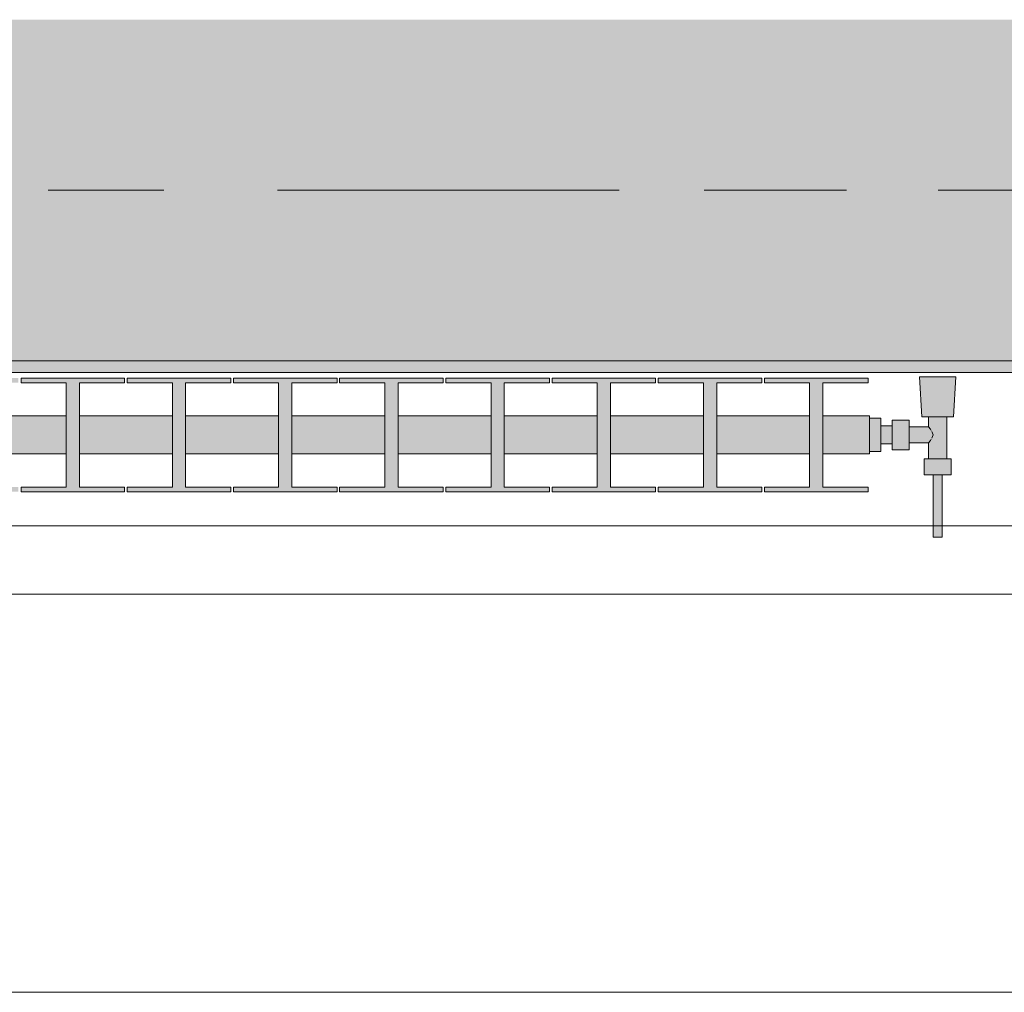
# Model space of a CAD drawing. Header units: metres. Extents: x -3.6 to 84.5, y -11 to 16.8.
# Tile 73 of 389: x 13.153 to 14.019, y -0.155 to 0.7. Entities that reach past the tile are written whole.
import ezdxf

# ---------------------------------------------------------------- set-up
doc = ezdxf.new("R2010")
doc.units = ezdxf.units.M
doc.header["$MEASUREMENT"] = 0
doc.linetypes.add('Achse', pattern=[0.2, 0.1, -0.05, 0, -0.05])
doc.linetypes.add('Strichlinie doppelt', pattern=[0.546806, 0.264583, -0.105833, 0.070556, -0.105833])
for name, color, linetype in [('451 - Universal.Achsen Raster', 7, 'Continuous'), ('604 - Struktur.Wand Aussen', 7, 'Continuous'), ('608 - Struktur.Träger', 7, 'Continuous'), ('801 - HKLSE.Heizung_ Klima_ Lüftung', 7, 'Continuous'), ('Neubau_653 - Abdeckung.TB Verkofferung', 7, 'Continuous')]:
    doc.layers.add(name, color=color, linetype=linetype)

msp = doc.modelspace()

# ---------------------------------------------------------------- hatches: boundary and pattern name
at = {"layer": '608 - Struktur.Träger', "linetype": 'Continuous', "lineweight": 0, "true_color": 0x000000}
h = msp.add_hatch(dxfattribs=at)
h.set_pattern_fill('Beton__Stahlbeton_0001', color=18, style=0, pattern_type=2)
h.set_pattern_definition([(45, (0, 0), (-0.08485281, 0.08485281), []), (45, (-0.04243, 0.04243), (-0.08485281, 0.08485281), [0.09, -0.03])])
h.paths.add_polyline_path([(0.68999, 0.69998), (0.37999, 0.69998), (0.37999, 0.39998), (0.68999, 0.39998), (3.96999, 0.39998), (4.28999, 0.39998), (7.56999, 0.39998), (7.88999, 0.39998), (11.16999, 0.39998), (11.48999, 0.39998), (14.76999, 0.39998), (15.08999, 0.39998), (18.36999, 0.39998), (18.68999, 0.39998), (21.96999, 0.39998), (22.28999, 0.39998), (25.56999, 0.39998), (25.88999, 0.39998), (29.16999, 0.39998), (29.48999, 0.39998), (32.76999, 0.39998), (33.08999, 0.39998), (36.36999, 0.39998), (36.68999, 0.39998), (39.96999, 0.39998), (40.28999, 0.39998), (43.56999, 0.39998), (43.88999, 0.39998), (47.16999, 0.39998), (47.48999, 0.39998), (50.76999, 0.39998), (51.08999, 0.39998), (54.36999, 0.39998), (54.68999, 0.39998), (57.96999, 0.39998), (58.28999, 0.39998), (61.56999, 0.39998), (61.87999, 0.39998), (61.87999, 0.69998), (61.56999, 0.69998), (58.28999, 0.69998), (57.96999, 0.69998), (54.68999, 0.69998), (54.36999, 0.69998), (51.08999, 0.69998), (50.76999, 0.69998), (47.48999, 0.69998), (47.16999, 0.69998), (43.88999, 0.69998), (43.56999, 0.69998), (40.28999, 0.69998), (39.9, 0.69998), (36.68999, 0.69998), (36.36999, 0.69998), (33.08999, 0.69998), (32.76999, 0.69998), (29.48999, 0.69998), (29.16999, 0.69998), (25.88999, 0.69998), (25.56999, 0.69998), (22.28999, 0.69998), (21.96999, 0.69998), (18.68999, 0.69998), (18.36999, 0.69998), (15.08999, 0.69998), (14.76999, 0.69998), (11.48999, 0.69998), (11.16999, 0.69998), (7.88999, 0.69998), (7.56999, 0.69998), (4.28999, 0.69998), (3.96999, 0.69998)])
h = msp.add_hatch(dxfattribs=at)
h.set_pattern_fill('Gips_0001', color=18, style=0, pattern_type=2)
h.set_pattern_definition([(45, (0, 0), (-0.01767767, 0.01767767), [0, -0.025])])
h.paths.add_polyline_path([(11.48999, 0.39998), (11.48999, 0.38998), (14.76999, 0.38998), (14.76999, 0.39998)])
at = {"layer": '801 - HKLSE.Heizung_ Klima_ Lüftung', "linetype": 'Continuous', "lineweight": 0, "true_color": 0x3a3a3a}
for points in [[(13.89999, 0.31833), (13.89999, 0.35167), (13.85916, 0.35167), (13.85916, 0.38083), (13.89882, 0.38083), (13.89882, 0.385), (13.80782, 0.385), (13.80782, 0.38083), (13.84749, 0.38083), (13.84749, 0.35167), (13.76582, 0.35167), (13.76582, 0.38083), (13.80549, 0.38083), (13.80549, 0.385), (13.71449, 0.385), (13.71449, 0.38083), (13.75416, 0.38083), (13.75416, 0.35167), (13.67249, 0.35167), (13.67249, 0.38083), (13.71216, 0.38083), (13.71216, 0.385), (13.62116, 0.385), (13.62116, 0.38083), (13.66082, 0.38083), (13.66082, 0.35167), (13.57916, 0.35167), (13.57916, 0.38083), (13.61882, 0.38083), (13.61882, 0.385), (13.52782, 0.385), (13.52782, 0.38083), (13.56749, 0.38083), (13.56749, 0.35167), (13.48582, 0.35167), (13.48582, 0.38083), (13.52549, 0.38083), (13.52549, 0.385), (13.43449, 0.385), (13.43449, 0.38083), (13.47416, 0.38083), (13.47416, 0.35167), (13.39249, 0.35167), (13.39249, 0.38083), (13.43216, 0.38083), (13.43216, 0.385), (13.34116, 0.385), (13.34116, 0.38083), (13.38082, 0.38083), (13.38082, 0.35167), (13.29916, 0.35167), (13.29916, 0.38083), (13.33882, 0.38083), (13.33882, 0.385), (13.24782, 0.385), (13.24782, 0.38083), (13.28749, 0.38083), (13.28749, 0.35167), (13.20582, 0.35167), (13.20582, 0.38083), (13.24549, 0.38083), (13.24549, 0.385), (13.15449, 0.385), (13.15449, 0.38083), (13.19416, 0.38083), (13.19416, 0.35167), (13.11249, 0.35167), (13.11249, 0.38083), (13.15216, 0.38083), (13.15216, 0.385), (13.06116, 0.385), (13.06116, 0.38083), (13.10082, 0.38083), (13.10082, 0.35167), (13.01916, 0.35167), (13.01916, 0.38083), (13.05882, 0.38083), (13.05882, 0.385), (12.96782, 0.385), (12.96782, 0.38083), (13.00749, 0.38083), (13.00749, 0.35167), (12.92582, 0.35167), (12.92582, 0.38083), (12.96549, 0.38083), (12.96549, 0.385), (12.87449, 0.385), (12.87449, 0.38083), (12.91416, 0.38083), (12.91416, 0.35167), (12.83249, 0.35167), (12.83249, 0.38083), (12.87216, 0.38083), (12.87216, 0.385), (12.78116, 0.385), (12.78116, 0.38083), (12.82082, 0.38083), (12.82082, 0.35167), (12.73916, 0.35167), (12.73916, 0.38083), (12.77882, 0.38083), (12.77882, 0.385), (12.68782, 0.385), (12.68782, 0.38083), (12.72749, 0.38083), (12.72749, 0.35167), (12.64582, 0.35167), (12.64582, 0.38083), (12.68549, 0.38083), (12.68549, 0.385), (12.59449, 0.385), (12.59449, 0.38083), (12.63416, 0.38083), (12.63416, 0.35167), (12.55249, 0.35167), (12.55249, 0.38083), (12.59216, 0.38083), (12.59216, 0.385), (12.50116, 0.385), (12.50116, 0.38083), (12.54082, 0.38083), (12.54082, 0.35167), (12.49999, 0.35167), (12.49999, 0.31833), (12.54082, 0.31833), (12.54082, 0.28917), (12.50116, 0.28917), (12.50116, 0.285), (12.59216, 0.285), (12.59216, 0.28917), (12.55249, 0.28917), (12.55249, 0.31833), (12.63416, 0.31833), (12.63416, 0.28917), (12.59449, 0.28917), (12.59449, 0.285), (12.68549, 0.285), (12.68549, 0.28917), (12.64582, 0.28917), (12.64582, 0.31833), (12.72749, 0.31833), (12.72749, 0.28917), (12.68782, 0.28917), (12.68782, 0.285), (12.77882, 0.285), (12.77882, 0.28917), (12.73916, 0.28917), (12.73916, 0.31833), (12.82082, 0.31833), (12.82082, 0.28917), (12.78116, 0.28917), (12.78116, 0.285), (12.87216, 0.285), (12.87216, 0.28917), (12.83249, 0.28917), (12.83249, 0.31833), (12.91416, 0.31833), (12.91416, 0.28917), (12.87449, 0.28917), (12.87449, 0.285), (12.96549, 0.285), (12.96549, 0.28917), (12.92582, 0.28917), (12.92582, 0.31833), (13.00749, 0.31833), (13.00749, 0.28917), (12.96782, 0.28917), (12.96782, 0.285), (13.05882, 0.285), (13.05882, 0.28917), (13.01916, 0.28917), (13.01916, 0.31833), (13.10082, 0.31833), (13.10082, 0.28917), (13.06116, 0.28917), (13.06116, 0.285), (13.15216, 0.285), (13.15216, 0.28917), (13.11249, 0.28917), (13.11249, 0.31833), (13.19416, 0.31833), (13.19416, 0.28917), (13.15449, 0.28917), (13.15449, 0.285), (13.24549, 0.285), (13.24549, 0.28917), (13.20582, 0.28917), (13.20582, 0.31833), (13.28749, 0.31833), (13.28749, 0.28917), (13.24782, 0.28917), (13.24782, 0.285), (13.33882, 0.285), (13.33882, 0.28917), (13.29916, 0.28917), (13.29916, 0.31833), (13.38082, 0.31833), (13.38082, 0.28917), (13.34116, 0.28917), (13.34116, 0.285), (13.43216, 0.285), (13.43216, 0.28917), (13.39249, 0.28917), (13.39249, 0.31833), (13.47416, 0.31833), (13.47416, 0.28917), (13.43449, 0.28917), (13.43449, 0.285), (13.52549, 0.285), (13.52549, 0.28917), (13.48582, 0.28917), (13.48582, 0.31833), (13.56749, 0.31833), (13.56749, 0.28917), (13.52782, 0.28917), (13.52782, 0.285), (13.61882, 0.285), (13.61882, 0.28917), (13.57916, 0.28917), (13.57916, 0.31833), (13.66082, 0.31833), (13.66082, 0.28917), (13.62116, 0.28917), (13.62116, 0.285), (13.71216, 0.285), (13.71216, 0.28917), (13.67249, 0.28917), (13.67249, 0.31833), (13.75416, 0.31833), (13.75416, 0.28917), (13.71449, 0.28917), (13.71449, 0.285), (13.80549, 0.285), (13.80549, 0.28917), (13.76582, 0.28917), (13.76582, 0.31833), (13.84749, 0.31833), (13.84749, 0.28917), (13.80782, 0.28917), (13.80782, 0.285), (13.89882, 0.285), (13.89882, 0.28917), (13.85916, 0.28917), (13.85916, 0.31833)], [(13.89999, 0.34972), (13.89999, 0.32028), (13.90999, 0.32028), (13.90999, 0.327), (13.91999, 0.327), (13.91999, 0.322), (13.93499, 0.322), (13.93499, 0.328), (13.95199, 0.328), (13.95199, 0.314), (13.94799, 0.314), (13.94799, 0.3), (13.95599, 0.3), (13.95599, 0.245), (13.96399, 0.245), (13.96399, 0.3), (13.97199, 0.3), (13.97199, 0.314), (13.96799, 0.314), (13.96799, 0.351), (13.97399, 0.351), (13.97599, 0.386), (13.94399, 0.386), (13.94599, 0.351), (13.95199, 0.351), (13.95199, 0.342), (13.93499, 0.342), (13.93499, 0.348), (13.91999, 0.348), (13.91999, 0.343), (13.90999, 0.343), (13.90999, 0.34972)]]:
    msp.add_hatch(color=250, dxfattribs=at).paths.add_polyline_path(points)

# ---------------------------------------------------------------- linework, layer by layer
at = {"layer": '451 - Universal.Achsen Raster', "color": 160, "linetype": 'Strichlinie doppelt', "lineweight": 9, "true_color": 0x3232ff}
msp.add_line((64.93503, 0.54998), (-3.175, 0.54998), dxfattribs=at)
at = {"layer": '604 - Struktur.Wand Aussen', "color": 7, "linetype": 'Continuous', "lineweight": 13}
for p, q in [((14.32, 0.255), (11.92, 0.255)), ((11.92, -0.155), (14.32, -0.155))]:
    msp.add_line(p, q, dxfattribs=at)
at = {"layer": '608 - Struktur.Träger', "color": 7, "linetype": 'Achse', "lineweight": 9}
msp.add_line((0.37999, 0.54998), (61.87999, 0.54998), dxfattribs=at)
at = {"layer": '608 - Struktur.Träger', "color": 7, "linetype": 'Continuous', "lineweight": 13}
msp.add_line((0.37999, 0.38998), (61.87999, 0.38998), dxfattribs=at)
at = {"layer": '608 - Struktur.Träger', "color": 7, "linetype": 'Continuous', "lineweight": 5}
msp.add_line((14.76999, 0.38998), (11.48999, 0.38998), dxfattribs=at)
at = {"layer": '608 - Struktur.Träger', "color": 7, "linetype": 'Continuous', "lineweight": 13, "flags": 128}
msp.add_lwpolyline([(15.08999, 0.39998), (14.76999, 0.39998), (11.48999, 0.39998), (11.16999, 0.39998), (7.88999, 0.39998), (7.56999, 0.39998), (4.28999, 0.39998), (3.96999, 0.39998), (0.68999, 0.39998), (0.37999, 0.39998)], dxfattribs=at)
at = {"layer": '801 - HKLSE.Heizung_ Klima_ Lüftung', "color": 7, "linetype": 'Continuous', "lineweight": 5, "true_color": 0xebebeb}
for p, q in [((13.24549, 0.385), (13.15449, 0.385)), ((13.15449, 0.385), (13.15449, 0.38083)), ((13.24549, 0.385), (13.15449, 0.385)), ((13.15449, 0.385), (13.15449, 0.38083)), ((13.15449, 0.38083), (13.19416, 0.38083)), ((13.19416, 0.38083), (13.19416, 0.28917)), ((13.20582, 0.28917), (13.20582, 0.38083)), ((13.20582, 0.38083), (13.24549, 0.38083)), ((13.24549, 0.38083), (13.24549, 0.385)), ((13.33882, 0.385), (13.24782, 0.385)), ((13.33882, 0.385), (13.24782, 0.385)), ((13.24782, 0.385), (13.24782, 0.38083)), ((13.24782, 0.38083), (13.28749, 0.38083)), ((13.28749, 0.38083), (13.28749, 0.28917)), ((13.29916, 0.28917), (13.29916, 0.38083)), ((13.29916, 0.38083), (13.33882, 0.38083)), ((13.33882, 0.38083), (13.33882, 0.385)), ((13.33882, 0.38083), (13.33882, 0.385)), ((13.43216, 0.385), (13.34116, 0.385)), ((13.43216, 0.385), (13.34116, 0.385)), ((13.34116, 0.385), (13.34116, 0.38083)), ((13.34116, 0.38083), (13.38082, 0.38083)), ((13.38082, 0.38083), (13.38082, 0.28917)), ((13.39249, 0.28917), (13.39249, 0.38083)), ((13.39249, 0.38083), (13.43216, 0.38083)), ((13.43216, 0.38083), (13.43216, 0.385)), ((13.52549, 0.385), (13.43449, 0.385)), ((13.43449, 0.385), (13.43449, 0.38083)), ((13.52549, 0.385), (13.43449, 0.385)), ((13.43449, 0.385), (13.43449, 0.38083)), ((13.43449, 0.38083), (13.47416, 0.38083)), ((13.47416, 0.38083), (13.47416, 0.28917)), ((13.48582, 0.28917), (13.48582, 0.38083)), ((13.48582, 0.38083), (13.52549, 0.38083)), ((13.52549, 0.38083), (13.52549, 0.385)), ((13.52549, 0.38083), (13.52549, 0.385)), ((13.61882, 0.385), (13.52782, 0.385)), ((13.61882, 0.385), (13.52782, 0.385)), ((13.52782, 0.385), (13.52782, 0.38083)), ((13.52782, 0.38083), (13.56749, 0.38083)), ((13.56749, 0.38083), (13.56749, 0.28917)), ((13.57916, 0.28917), (13.57916, 0.38083)), ((13.57916, 0.38083), (13.61882, 0.38083)), ((13.61882, 0.38083), (13.61882, 0.385)), ((13.71216, 0.385), (13.62116, 0.385)), ((13.62116, 0.385), (13.62116, 0.38083)), ((13.71216, 0.385), (13.62116, 0.385)), ((13.62116, 0.385), (13.62116, 0.38083)), ((13.62116, 0.38083), (13.66082, 0.38083)), ((13.66082, 0.38083), (13.66082, 0.28917)), ((13.67249, 0.28917), (13.67249, 0.38083)), ((13.67249, 0.38083), (13.71216, 0.38083)), ((13.71216, 0.38083), (13.71216, 0.385)), ((13.80549, 0.385), (13.71449, 0.385)), ((13.71449, 0.385), (13.71449, 0.38083)), ((13.80549, 0.385), (13.71449, 0.385)), ((13.71449, 0.385), (13.71449, 0.38083)), ((13.71449, 0.38083), (13.75416, 0.38083)), ((13.75416, 0.38083), (13.75416, 0.28917)), ((13.76582, 0.28917), (13.76582, 0.38083)), ((13.76582, 0.38083), (13.80549, 0.38083)), ((13.80549, 0.38083), (13.80549, 0.385)), ((13.80549, 0.38083), (13.80549, 0.385)), ((13.89882, 0.385), (13.80782, 0.385)), ((13.89882, 0.385), (13.80782, 0.385)), ((13.80782, 0.385), (13.80782, 0.38083)), ((13.80782, 0.38083), (13.84749, 0.38083)), ((13.84749, 0.38083), (13.84749, 0.28917)), ((13.85916, 0.28917), (13.85916, 0.38083)), ((13.85916, 0.38083), (13.89882, 0.38083)), ((13.89882, 0.38083), (13.89882, 0.385)), ((13.89882, 0.38083), (13.89882, 0.385)), ((13.94868, 0.386), (13.94399, 0.386)), ((13.94399, 0.386), (13.94868, 0.386)), ((13.94599, 0.351), (13.94399, 0.386)), ((13.94868, 0.386), (13.95999, 0.386)), ((13.95999, 0.386), (13.94868, 0.386)), ((13.95999, 0.386), (13.9713, 0.386)), ((13.9713, 0.386), (13.95999, 0.386)), ((13.9713, 0.386), (13.97599, 0.386)), ((13.97599, 0.386), (13.9713, 0.386)), ((13.97399, 0.351), (13.97599, 0.386)), ((13.19416, 0.35167), (13.11249, 0.35167)), ((13.28749, 0.35167), (13.20582, 0.35167)), ((13.38082, 0.35167), (13.29916, 0.35167)), ((13.47416, 0.35167), (13.39249, 0.35167)), ((13.56749, 0.35167), (13.48582, 0.35167)), ((13.66082, 0.35167), (13.57916, 0.35167)), ((13.75416, 0.35167), (13.67249, 0.35167)), ((13.84749, 0.35167), (13.76582, 0.35167)), ((13.89999, 0.35167), (13.85916, 0.35167)), ((13.89999, 0.34679), (13.89999, 0.35167)), ((13.90999, 0.34972), (13.89999, 0.34972)), ((13.90999, 0.34972), (13.89999, 0.34972)), ((13.90999, 0.34972), (13.89999, 0.34972)), ((13.90999, 0.34972), (13.89999, 0.34972)), ((13.89999, 0.335), (13.89999, 0.34679)), ((13.90999, 0.335), (13.90999, 0.34972)), ((13.90999, 0.335), (13.90999, 0.34972)), ((13.91999, 0.3415), (13.91999, 0.348)), ((13.93499, 0.348), (13.91999, 0.348)), ((13.93499, 0.3415), (13.93499, 0.348)), ((13.94599, 0.351), (13.95009, 0.351)), ((13.95009, 0.351), (13.95999, 0.351)), ((13.95199, 0.342), (13.95199, 0.351)), ((13.95999, 0.351), (13.96989, 0.351)), ((13.96799, 0.314), (13.96799, 0.351)), ((13.96989, 0.351), (13.97399, 0.351)), ((13.90999, 0.34066), (13.90999, 0.343)), ((13.91999, 0.343), (13.90999, 0.343)), ((13.90999, 0.335), (13.90999, 0.34066)), ((13.91999, 0.3285), (13.91999, 0.3415)), ((13.95199, 0.342), (13.93499, 0.342)), ((13.93499, 0.3285), (13.93499, 0.3415)), ((13.9537, 0.33995), (13.95199, 0.342)), ((13.95422, 0.33889), (13.9537, 0.33995)), ((13.95612, 0.335), (13.95473, 0.33785)), ((13.89999, 0.32321), (13.89999, 0.335)), ((13.90999, 0.32028), (13.90999, 0.335)), ((13.90999, 0.32028), (13.90999, 0.335)), ((13.90999, 0.32934), (13.90999, 0.335)), ((13.90999, 0.327), (13.90999, 0.32934)), ((13.95199, 0.328), (13.9537, 0.33005)), ((13.9537, 0.33005), (13.95422, 0.33111)), ((13.95473, 0.33215), (13.95612, 0.335)), ((13.89999, 0.31833), (13.89999, 0.32321)), ((13.90999, 0.32028), (13.89999, 0.32028)), ((13.90999, 0.32028), (13.89999, 0.32028)), ((13.91999, 0.327), (13.90999, 0.327)), ((13.91999, 0.322), (13.91999, 0.3285)), ((13.93499, 0.322), (13.91999, 0.322)), ((13.93499, 0.322), (13.93499, 0.3285)), ((13.95199, 0.328), (13.93499, 0.328)), ((13.95199, 0.314), (13.95199, 0.328)), ((13.19416, 0.31833), (13.11249, 0.31833)), ((13.28749, 0.31833), (13.20582, 0.31833)), ((13.38082, 0.31833), (13.29916, 0.31833)), ((13.47416, 0.31833), (13.39249, 0.31833)), ((13.56749, 0.31833), (13.48582, 0.31833)), ((13.66082, 0.31833), (13.57916, 0.31833)), ((13.75416, 0.31833), (13.67249, 0.31833)), ((13.84749, 0.31833), (13.76582, 0.31833)), ((13.89999, 0.31833), (13.85916, 0.31833)), ((13.94799, 0.314), (13.95399, 0.314)), ((13.94799, 0.3), (13.94799, 0.314)), ((13.95399, 0.314), (13.96599, 0.314)), ((13.96599, 0.314), (13.97199, 0.314)), ((13.97199, 0.3), (13.97199, 0.314)), ((13.94799, 0.3), (13.95399, 0.3)), ((13.95399, 0.3), (13.96599, 0.3)), ((13.95599, 0.245), (13.95599, 0.3)), ((13.95599, 0.3), (13.95716, 0.3)), ((13.95716, 0.3), (13.95999, 0.3)), ((13.95999, 0.3), (13.96282, 0.3)), ((13.96282, 0.3), (13.96399, 0.3)), ((13.96399, 0.245), (13.96399, 0.3)), ((13.96599, 0.3), (13.97199, 0.3)), ((13.15449, 0.28917), (13.15449, 0.285)), ((13.19416, 0.28917), (13.15449, 0.28917)), ((13.15449, 0.28917), (13.15449, 0.285)), ((13.24549, 0.28917), (13.20582, 0.28917)), ((13.24549, 0.285), (13.24549, 0.28917)), ((13.28749, 0.28917), (13.24782, 0.28917)), ((13.24782, 0.28917), (13.24782, 0.285)), ((13.33882, 0.28917), (13.29916, 0.28917)), ((13.33882, 0.285), (13.33882, 0.28917)), ((13.33882, 0.285), (13.33882, 0.28917)), ((13.38082, 0.28917), (13.34116, 0.28917)), ((13.34116, 0.28917), (13.34116, 0.285)), ((13.43216, 0.28917), (13.39249, 0.28917)), ((13.43216, 0.285), (13.43216, 0.28917)), ((13.43449, 0.28917), (13.43449, 0.285)), ((13.47416, 0.28917), (13.43449, 0.28917)), ((13.43449, 0.28917), (13.43449, 0.285)), ((13.52549, 0.28917), (13.48582, 0.28917)), ((13.52549, 0.285), (13.52549, 0.28917)), ((13.52549, 0.285), (13.52549, 0.28917)), ((13.56749, 0.28917), (13.52782, 0.28917)), ((13.52782, 0.28917), (13.52782, 0.285)), ((13.61882, 0.28917), (13.57916, 0.28917)), ((13.61882, 0.285), (13.61882, 0.28917)), ((13.62116, 0.28917), (13.62116, 0.285)), ((13.66082, 0.28917), (13.62116, 0.28917)), ((13.62116, 0.28917), (13.62116, 0.285)), ((13.71216, 0.28917), (13.67249, 0.28917)), ((13.71216, 0.285), (13.71216, 0.28917)), ((13.71449, 0.28917), (13.71449, 0.285)), ((13.75416, 0.28917), (13.71449, 0.28917)), ((13.71449, 0.28917), (13.71449, 0.285)), ((13.80549, 0.28917), (13.76582, 0.28917)), ((13.80549, 0.285), (13.80549, 0.28917)), ((13.80549, 0.285), (13.80549, 0.28917)), ((13.84749, 0.28917), (13.80782, 0.28917)), ((13.80782, 0.28917), (13.80782, 0.285)), ((13.89882, 0.28917), (13.85916, 0.28917)), ((13.89882, 0.285), (13.89882, 0.28917)), ((13.89882, 0.285), (13.89882, 0.28917)), ((13.15449, 0.285), (13.24549, 0.285)), ((13.24782, 0.285), (13.33882, 0.285)), ((13.34116, 0.285), (13.43216, 0.285)), ((13.43449, 0.285), (13.52549, 0.285)), ((13.52782, 0.285), (13.61882, 0.285)), ((13.62116, 0.285), (13.71216, 0.285)), ((13.71449, 0.285), (13.80549, 0.285)), ((13.80782, 0.285), (13.89882, 0.285)), ((13.95599, 0.245), (13.95716, 0.245)), ((13.95716, 0.245), (13.95999, 0.245)), ((13.95999, 0.245), (13.96282, 0.245)), ((13.96282, 0.245), (13.96399, 0.245))]:
    msp.add_line(p, q, dxfattribs=at)
at = {"layer": 'Neubau_653 - Abdeckung.TB Verkofferung', "color": 1, "linetype": 'Continuous', "lineweight": 9}
msp.add_line((7.92, 0.19498), (29.23, 0.19498), dxfattribs=at)

doc.saveas('drawing.dxf')
